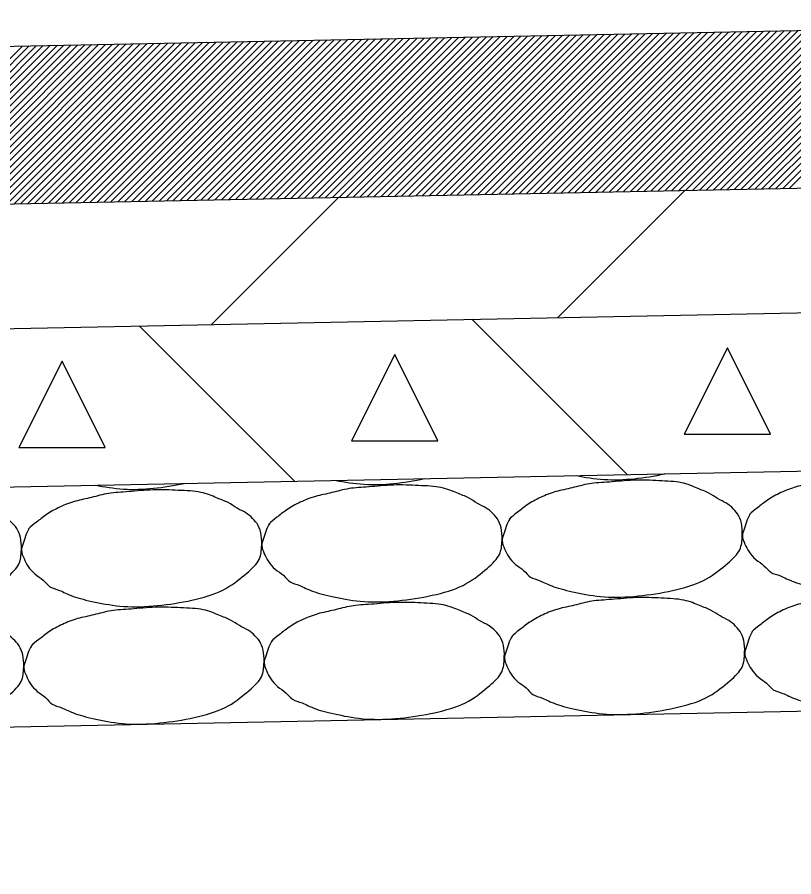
# Model space of a CAD drawing. Extents: x 2263886 to 2266026, y -3122850 to -3121850.
# Drawn here: x 2265488.55 to 2265490.168, y -3122286.973 to -3122285.182 of the extents above; entities that cross this region are included whole.
import ezdxf

# ---------------------------------------------------------------- set-up
doc = ezdxf.new("R2010")
doc.units = 0
doc.layers.add('R_Border Prem', color=7, linetype='Continuous')

msp = doc.modelspace()

# ---------------------------------------------------------------- linework, layer by layer
at = {"layer": 'R_Border Prem'}
for p, q in [((2265484.568, -3122285.3222), (2265491.568, -3122285.1822)), ((2265489.7122, -3122285.5475), (2265490.0471, -3122285.2126)), ((2265489.7266, -3122285.5472), (2265490.0615, -3122285.2123)), ((2265489.741, -3122285.5469), (2265490.0759, -3122285.212)), ((2265489.7555, -3122285.5467), (2265490.0904, -3122285.2117)), ((2265489.7699, -3122285.5464), (2265490.1048, -3122285.2114)), ((2265489.7843, -3122285.5461), (2265490.1192, -3122285.2111)), ((2265489.7987, -3122285.5458), (2265490.1337, -3122285.2109)), ((2265489.8132, -3122285.5455), (2265490.1481, -3122285.2106)), ((2265489.8276, -3122285.5452), (2265490.1625, -3122285.2103)), ((2265489.842, -3122285.5449), (2265490.177, -3122285.21)), ((2265489.8565, -3122285.5446), (2265490.1914, -3122285.2097)), ((2265489.8709, -3122285.5443), (2265490.2058, -3122285.2094)), ((2265489.8853, -3122285.5441), (2265490.2203, -3122285.2091)), ((2265489.8998, -3122285.5438), (2265490.2347, -3122285.2088)), ((2265489.9142, -3122285.5435), (2265490.2491, -3122285.2085)), ((2265489.9286, -3122285.5432), (2265490.2635, -3122285.2083)), ((2265489.9431, -3122285.5429), (2265490.278, -3122285.208)), ((2265489.9575, -3122285.5426), (2265490.2924, -3122285.2077)), ((2265489.9719, -3122285.5423), (2265490.3068, -3122285.2074)), ((2265489.9863, -3122285.542), (2265490.3213, -3122285.2071)), ((2265490.0008, -3122285.5417), (2265490.3357, -3122285.2068)), ((2265490.0152, -3122285.5415), (2265490.3501, -3122285.2065)), ((2265490.0296, -3122285.5412), (2265490.3646, -3122285.2062)), ((2265490.0441, -3122285.5409), (2265490.379, -3122285.206)), ((2265490.0585, -3122285.5406), (2265490.3934, -3122285.2057)), ((2265490.0729, -3122285.5403), (2265490.4079, -3122285.2054)), ((2265490.0874, -3122285.54), (2265490.4223, -3122285.2051)), ((2265490.1018, -3122285.5397), (2265490.4367, -3122285.2048)), ((2265490.1162, -3122285.5394), (2265490.4511, -3122285.2045)), ((2265490.1307, -3122285.5391), (2265490.4656, -3122285.2042)), ((2265490.1451, -3122285.5389), (2265490.48, -3122285.2039)), ((2265490.1595, -3122285.5386), (2265490.4944, -3122285.2036)), ((2265488.8175, -3122285.5654), (2265489.1524, -3122285.2305)), ((2265488.8319, -3122285.5651), (2265489.1668, -3122285.2302)), ((2265488.8463, -3122285.5648), (2265489.1812, -3122285.2299)), ((2265488.8607, -3122285.5645), (2265489.1957, -3122285.2296)), ((2265488.8752, -3122285.5643), (2265489.2101, -3122285.2293)), ((2265488.8896, -3122285.564), (2265489.2245, -3122285.229)), ((2265488.904, -3122285.5637), (2265489.239, -3122285.2288)), ((2265488.9185, -3122285.5634), (2265489.2534, -3122285.2285)), ((2265488.9329, -3122285.5631), (2265489.2678, -3122285.2282)), ((2265488.9473, -3122285.5628), (2265489.2823, -3122285.2279)), ((2265488.9618, -3122285.5625), (2265489.2967, -3122285.2276)), ((2265488.9762, -3122285.5622), (2265489.3111, -3122285.2273)), ((2265488.9906, -3122285.5619), (2265489.3255, -3122285.227)), ((2265489.0051, -3122285.5617), (2265489.34, -3122285.2267)), ((2265489.0195, -3122285.5614), (2265489.3544, -3122285.2264)), ((2265489.0339, -3122285.5611), (2265489.3688, -3122285.2262)), ((2265489.0483, -3122285.5608), (2265489.3833, -3122285.2259)), ((2265489.0628, -3122285.5605), (2265489.3977, -3122285.2256)), ((2265489.0772, -3122285.5602), (2265489.4121, -3122285.2253)), ((2265489.0916, -3122285.5599), (2265489.4266, -3122285.225)), ((2265489.1061, -3122285.5596), (2265489.441, -3122285.2247)), ((2265489.1205, -3122285.5593), (2265489.4554, -3122285.2244)), ((2265489.1349, -3122285.5591), (2265489.4699, -3122285.2241)), ((2265489.1494, -3122285.5588), (2265489.4843, -3122285.2238)), ((2265489.1638, -3122285.5585), (2265489.4987, -3122285.2236)), ((2265489.1782, -3122285.5582), (2265489.5131, -3122285.2233)), ((2265489.1927, -3122285.5579), (2265489.5276, -3122285.223)), ((2265489.2071, -3122285.5576), (2265489.542, -3122285.2227)), ((2265489.2215, -3122285.5573), (2265489.5564, -3122285.2224)), ((2265489.2359, -3122285.557), (2265489.5709, -3122285.2221)), ((2265489.2504, -3122285.5568), (2265489.5853, -3122285.2218)), ((2265489.2648, -3122285.5565), (2265489.5997, -3122285.2215)), ((2265489.2792, -3122285.5562), (2265489.6142, -3122285.2212)), ((2265489.2937, -3122285.5559), (2265489.6286, -3122285.221)), ((2265489.3081, -3122285.5556), (2265489.643, -3122285.2207)), ((2265489.3225, -3122285.5553), (2265489.6575, -3122285.2204)), ((2265489.337, -3122285.555), (2265489.6719, -3122285.2201)), ((2265489.3514, -3122285.5547), (2265489.6863, -3122285.2198)), ((2265489.3658, -3122285.5544), (2265489.7007, -3122285.2195)), ((2265489.3803, -3122285.5542), (2265489.7152, -3122285.2192)), ((2265489.3947, -3122285.5539), (2265489.7296, -3122285.2189)), ((2265489.4091, -3122285.5536), (2265489.744, -3122285.2187)), ((2265489.4235, -3122285.5533), (2265489.7585, -3122285.2184)), ((2265489.438, -3122285.553), (2265489.7729, -3122285.2181)), ((2265489.4524, -3122285.5527), (2265489.7873, -3122285.2178)), ((2265489.4668, -3122285.5524), (2265489.8018, -3122285.2175)), ((2265489.4813, -3122285.5521), (2265489.8162, -3122285.2172)), ((2265489.4957, -3122285.5518), (2265489.8306, -3122285.2169)), ((2265489.5101, -3122285.5516), (2265489.8451, -3122285.2166)), ((2265489.5246, -3122285.5513), (2265489.8595, -3122285.2163)), ((2265489.539, -3122285.551), (2265489.8739, -3122285.2161)), ((2265489.5534, -3122285.5507), (2265489.8883, -3122285.2158)), ((2265489.5679, -3122285.5504), (2265489.9028, -3122285.2155)), ((2265489.5823, -3122285.5501), (2265489.9172, -3122285.2152)), ((2265489.5967, -3122285.5498), (2265489.9316, -3122285.2149)), ((2265489.6111, -3122285.5495), (2265489.9461, -3122285.2146)), ((2265489.6256, -3122285.5492), (2265489.9605, -3122285.2143)), ((2265489.64, -3122285.549), (2265489.9749, -3122285.214)), ((2265489.6544, -3122285.5487), (2265489.9894, -3122285.2137)), ((2265489.6689, -3122285.5484), (2265490.0038, -3122285.2135)), ((2265489.6833, -3122285.5481), (2265490.0182, -3122285.2132)), ((2265489.6977, -3122285.5478), (2265490.0327, -3122285.2129)), ((2265488.2258, -3122285.5772), (2265488.5607, -3122285.2423)), ((2265488.2402, -3122285.577), (2265488.5751, -3122285.242)), ((2265488.2547, -3122285.5767), (2265488.5896, -3122285.2417)), ((2265488.2691, -3122285.5764), (2265488.604, -3122285.2415)), ((2265488.2835, -3122285.5761), (2265488.6184, -3122285.2412)), ((2265488.2979, -3122285.5758), (2265488.6329, -3122285.2409)), ((2265488.3124, -3122285.5755), (2265488.6473, -3122285.2406)), ((2265488.3268, -3122285.5752), (2265488.6617, -3122285.2403)), ((2265488.3412, -3122285.5749), (2265488.6762, -3122285.24)), ((2265488.3557, -3122285.5746), (2265488.6906, -3122285.2397)), ((2265488.3701, -3122285.5744), (2265488.705, -3122285.2394)), ((2265488.3845, -3122285.5741), (2265488.7195, -3122285.2391)), ((2265488.399, -3122285.5738), (2265488.7339, -3122285.2389)), ((2265488.4134, -3122285.5735), (2265488.7483, -3122285.2386)), ((2265488.4278, -3122285.5732), (2265488.7627, -3122285.2383)), ((2265488.4423, -3122285.5729), (2265488.7772, -3122285.238)), ((2265488.4567, -3122285.5726), (2265488.7916, -3122285.2377)), ((2265488.4711, -3122285.5723), (2265488.806, -3122285.2374)), ((2265488.4855, -3122285.572), (2265488.8205, -3122285.2371)), ((2265488.5, -3122285.5718), (2265488.8349, -3122285.2368)), ((2265488.5144, -3122285.5715), (2265488.8493, -3122285.2365)), ((2265488.5288, -3122285.5712), (2265488.8638, -3122285.2363)), ((2265488.5433, -3122285.5709), (2265488.8782, -3122285.236)), ((2265488.5577, -3122285.5706), (2265488.8926, -3122285.2357)), ((2265488.5721, -3122285.5703), (2265488.9071, -3122285.2354)), ((2265488.5866, -3122285.57), (2265488.9215, -3122285.2351)), ((2265488.601, -3122285.5697), (2265488.9359, -3122285.2348)), ((2265488.6154, -3122285.5695), (2265488.9503, -3122285.2345)), ((2265488.6299, -3122285.5692), (2265488.9648, -3122285.2342)), ((2265488.6443, -3122285.5689), (2265488.9792, -3122285.2339)), ((2265488.6587, -3122285.5686), (2265488.9936, -3122285.2337)), ((2265488.6731, -3122285.5683), (2265489.0081, -3122285.2334)), ((2265488.6876, -3122285.568), (2265489.0225, -3122285.2331)), ((2265488.702, -3122285.5677), (2265489.0369, -3122285.2328)), ((2265488.7164, -3122285.5674), (2265489.0514, -3122285.2325)), ((2265488.7309, -3122285.5671), (2265489.0658, -3122285.2322)), ((2265488.7453, -3122285.5669), (2265489.0802, -3122285.2319)), ((2265488.7597, -3122285.5666), (2265489.0947, -3122285.2316)), ((2265488.7742, -3122285.5663), (2265489.1091, -3122285.2313)), ((2265488.7886, -3122285.566), (2265489.1235, -3122285.2311)), ((2265488.803, -3122285.5657), (2265489.1379, -3122285.2308)), ((2265484.4022, -3122285.6537), (2265491.5714, -3122285.5103)), ((2265489.6765, -3122285.808), (2265489.9416, -3122285.5429)), ((2265488.9549, -3122285.8225), (2265489.22, -3122285.5574)), ((2265484.271, -3122285.9162), (2265491.5714, -3122285.7701)), ((2265489.4972, -3122285.8116), (2265489.8208, -3122286.1352)), ((2265488.8039, -3122285.8255), (2265489.1275, -3122286.1491)), ((2265484.1043, -3122286.2496), (2265491.5714, -3122286.1002)), ((2265472.9236, -3122286.9733), (2265491.5714, -3122286.6003))]:
    msp.add_line(p, q, dxfattribs=at)
for points in [[(2265489.94, -3122286.0509), (2265490.12, -3122286.0509), (2265490.03, -3122285.8709)], [(2265489.2467, -3122286.0647), (2265489.4267, -3122286.0647), (2265489.3367, -3122285.8847)], [(2265488.5535, -3122286.0786), (2265488.7335, -3122286.0786), (2265488.6435, -3122285.8986)]]:
    msp.add_lwpolyline(points, close=True, dxfattribs=at)
for points in [[(2265489.2144, -3122286.1474), (2265489.2317, -3122286.1507), (2265489.2718, -3122286.1574), (2265489.334, -3122286.1551), (2265489.3776, -3122286.1481), (2265489.3985, -3122286.1437)], [(2265489.7152, -3122286.1373), (2265489.7325, -3122286.1407), (2265489.7726, -3122286.1474), (2265489.8348, -3122286.1451), (2265489.8784, -3122286.1381), (2265489.8993, -3122286.1337)], [(2265490.0806, -3122286.2137), (2265490.0761, -3122286.2178), (2265490.0705, -3122286.2292), (2265490.0661, -3122286.2469), (2265490.0586, -3122286.2627), (2265490.0665, -3122286.2802), (2265490.0739, -3122286.2961), (2265490.0886, -3122286.3133), (2265490.1072, -3122286.324), (2265490.1192, -3122286.3411), (2265490.1394, -3122286.3445), (2265490.1654, -3122286.3594), (2265490.2124, -3122286.3707), (2265490.2729, -3122286.3822), (2265490.344, -3122286.3796), (2265490.4175, -3122286.3681), (2265490.4844, -3122286.3487), (2265490.5281, -3122286.3131), (2265490.559, -3122286.2856), (2265490.5619, -3122286.2564), (2265490.562, -3122286.2314), (2265490.5556, -3122286.2104), (2265490.543, -3122286.1961), (2265490.5296, -3122286.1842), (2265490.5099, -3122286.176), (2265490.493, -3122286.1627), (2265490.4685, -3122286.1544), (2265490.4379, -3122286.1402), (2265490.3884, -3122286.138), (2265490.3356, -3122286.1356), (2265490.2827, -3122286.1415), (2265490.242, -3122286.1429), (2265490.207, -3122286.1535), (2265490.1731, -3122286.1597), (2265490.141, -3122286.1719), (2265490.1119, -3122286.1885), (2265490.0927, -3122286.2045), (2265490.0795, -3122286.2138), (2265490.0762, -3122286.2183)], [(2265488.7136, -3122286.1574), (2265488.7309, -3122286.1607), (2265488.771, -3122286.1674), (2265488.8332, -3122286.1651), (2265488.8768, -3122286.1581), (2265488.8977, -3122286.1537)], [(2265489.079, -3122286.2337), (2265489.0745, -3122286.2378), (2265489.069, -3122286.2492), (2265489.0645, -3122286.2669), (2265489.057, -3122286.2827), (2265489.065, -3122286.3003), (2265489.0723, -3122286.3161), (2265489.087, -3122286.3334), (2265489.1056, -3122286.344), (2265489.1176, -3122286.3611), (2265489.1378, -3122286.3646), (2265489.1638, -3122286.3795), (2265489.2108, -3122286.3908), (2265489.2713, -3122286.4022), (2265489.3424, -3122286.3996), (2265489.4159, -3122286.3881), (2265489.4828, -3122286.3687), (2265489.5265, -3122286.3331), (2265489.5574, -3122286.3056), (2265489.5604, -3122286.2764), (2265489.5604, -3122286.2514), (2265489.554, -3122286.2304), (2265489.5415, -3122286.2161), (2265489.528, -3122286.2042), (2265489.5084, -3122286.1961), (2265489.4914, -3122286.1828), (2265489.4669, -3122286.1744), (2265489.4364, -3122286.1602), (2265489.3868, -3122286.1581), (2265489.334, -3122286.1556), (2265489.2811, -3122286.1615), (2265489.2404, -3122286.1629), (2265489.2054, -3122286.1736), (2265489.1715, -3122286.1797), (2265489.1394, -3122286.192), (2265489.1103, -3122286.2085), (2265489.0912, -3122286.2246), (2265489.0779, -3122286.2339), (2265489.0746, -3122286.2383)], [(2265489.5798, -3122286.2237), (2265489.5753, -3122286.2278), (2265489.5698, -3122286.2392), (2265489.5653, -3122286.2569), (2265489.5578, -3122286.2727), (2265489.5658, -3122286.2903), (2265489.5731, -3122286.3061), (2265489.5878, -3122286.3234), (2265489.6064, -3122286.334), (2265489.6184, -3122286.3511), (2265489.6386, -3122286.3545), (2265489.6646, -3122286.3694), (2265489.7116, -3122286.3807), (2265489.7721, -3122286.3922), (2265489.8432, -3122286.3896), (2265489.9167, -3122286.3781), (2265489.9836, -3122286.3587), (2265490.0273, -3122286.3231), (2265490.0582, -3122286.2956), (2265490.0611, -3122286.2664), (2265490.0612, -3122286.2414), (2265490.0548, -3122286.2204), (2265490.0422, -3122286.2061), (2265490.0288, -3122286.1942), (2265490.0091, -3122286.186), (2265489.9922, -3122286.1728), (2265489.9677, -3122286.1644), (2265489.9371, -3122286.1502), (2265489.8876, -3122286.148), (2265489.8348, -3122286.1456), (2265489.7819, -3122286.1515), (2265489.7412, -3122286.1529), (2265489.7062, -3122286.1635), (2265489.6723, -3122286.1697), (2265489.6402, -3122286.1819), (2265489.6111, -3122286.1985), (2265489.5919, -3122286.2146), (2265489.5787, -3122286.2239), (2265489.5754, -3122286.2283)], [(2265488.0774, -3122286.2537), (2265488.0729, -3122286.2579), (2265488.0674, -3122286.2693), (2265488.0629, -3122286.2869), (2265488.0554, -3122286.3027), (2265488.0634, -3122286.3203), (2265488.0708, -3122286.3362), (2265488.0854, -3122286.3534), (2265488.104, -3122286.364), (2265488.116, -3122286.3811), (2265488.1362, -3122286.3846), (2265488.1623, -3122286.3995), (2265488.2092, -3122286.4108), (2265488.2697, -3122286.4222), (2265488.3408, -3122286.4197), (2265488.4143, -3122286.4082), (2265488.4812, -3122286.3888), (2265488.5249, -3122286.3531), (2265488.5558, -3122286.3256), (2265488.5588, -3122286.2965), (2265488.5588, -3122286.2714), (2265488.5525, -3122286.2504), (2265488.5399, -3122286.2362), (2265488.5264, -3122286.2242), (2265488.5068, -3122286.2161), (2265488.4898, -3122286.2028), (2265488.4653, -3122286.1945), (2265488.4348, -3122286.1802), (2265488.3852, -3122286.1781), (2265488.3324, -3122286.1757), (2265488.2796, -3122286.1816), (2265488.2388, -3122286.1829), (2265488.2039, -3122286.1936), (2265488.17, -3122286.1997), (2265488.1378, -3122286.212), (2265488.1088, -3122286.2285), (2265488.0896, -3122286.2446), (2265488.0764, -3122286.2539), (2265488.073, -3122286.2583)], [(2265488.5782, -3122286.2437), (2265488.5737, -3122286.2479), (2265488.5682, -3122286.2593), (2265488.5637, -3122286.2769), (2265488.5562, -3122286.2927), (2265488.5642, -3122286.3103), (2265488.5716, -3122286.3262), (2265488.5862, -3122286.3434), (2265488.6048, -3122286.354), (2265488.6168, -3122286.3711), (2265488.637, -3122286.3746), (2265488.663, -3122286.3895), (2265488.71, -3122286.4008), (2265488.7705, -3122286.4122), (2265488.8416, -3122286.4096), (2265488.9151, -3122286.3982), (2265488.982, -3122286.3787), (2265489.0257, -3122286.3431), (2265489.0566, -3122286.3156), (2265489.0596, -3122286.2865), (2265489.0596, -3122286.2614), (2265489.0532, -3122286.2404), (2265489.0407, -3122286.2262), (2265489.0272, -3122286.2142), (2265489.0076, -3122286.2061), (2265488.9906, -3122286.1928), (2265488.9661, -3122286.1844), (2265488.9356, -3122286.1702), (2265488.886, -3122286.1681), (2265488.8332, -3122286.1657), (2265488.7804, -3122286.1715), (2265488.7396, -3122286.1729), (2265488.7047, -3122286.1836), (2265488.6708, -3122286.1897), (2265488.6386, -3122286.202), (2265488.6095, -3122286.2185), (2265488.5904, -3122286.2346), (2265488.5771, -3122286.2439), (2265488.5738, -3122286.2483)], [(2265489.5847, -3122286.4683), (2265489.5802, -3122286.4724), (2265489.5746, -3122286.4838), (2265489.5702, -3122286.5015), (2265489.5627, -3122286.5173), (2265489.5706, -3122286.5349), (2265489.578, -3122286.5507), (2265489.5927, -3122286.5679), (2265489.6113, -3122286.5786), (2265489.6233, -3122286.5957), (2265489.6435, -3122286.5991), (2265489.6695, -3122286.614), (2265489.7165, -3122286.6253), (2265489.777, -3122286.6368), (2265489.8481, -3122286.6342), (2265489.9216, -3122286.6227), (2265489.9885, -3122286.6033), (2265490.0322, -3122286.5677), (2265490.0631, -3122286.5402), (2265490.066, -3122286.511), (2265490.0661, -3122286.486), (2265490.0597, -3122286.465), (2265490.0471, -3122286.4507), (2265490.0337, -3122286.4388), (2265490.014, -3122286.4306), (2265489.9971, -3122286.4174), (2265489.9726, -3122286.409), (2265489.942, -3122286.3948), (2265489.8925, -3122286.3926), (2265489.8397, -3122286.3902), (2265489.7868, -3122286.3961), (2265489.7461, -3122286.3975), (2265489.7111, -3122286.4081), (2265489.6772, -3122286.4143), (2265489.6451, -3122286.4265), (2265489.616, -3122286.4431), (2265489.5968, -3122286.4592), (2265489.5836, -3122286.4684), (2265489.5803, -3122286.4729)], [(2265490.0855, -3122286.4583), (2265490.081, -3122286.4624), (2265490.0754, -3122286.4738), (2265490.071, -3122286.4915), (2265490.0634, -3122286.5073), (2265490.0714, -3122286.5248), (2265490.0788, -3122286.5407), (2265490.0934, -3122286.5579), (2265490.1121, -3122286.5686), (2265490.1241, -3122286.5856), (2265490.1443, -3122286.5891), (2265490.1703, -3122286.604), (2265490.2172, -3122286.6153), (2265490.2778, -3122286.6268), (2265490.3489, -3122286.6242), (2265490.4224, -3122286.6127), (2265490.4893, -3122286.5933), (2265490.533, -3122286.5576), (2265490.5639, -3122286.5302), (2265490.5668, -3122286.501), (2265490.5669, -3122286.476), (2265490.5605, -3122286.455), (2265490.5479, -3122286.4407), (2265490.5345, -3122286.4288), (2265490.5148, -3122286.4206), (2265490.4979, -3122286.4073), (2265490.4734, -3122286.399), (2265490.4428, -3122286.3848), (2265490.3933, -3122286.3826), (2265490.3405, -3122286.3802), (2265490.2876, -3122286.3861), (2265490.2469, -3122286.3875), (2265490.2119, -3122286.3981), (2265490.178, -3122286.4043), (2265490.1459, -3122286.4165), (2265490.1168, -3122286.4331), (2265490.0976, -3122286.4491), (2265490.0844, -3122286.4584), (2265490.0811, -3122286.4628)], [(2265488.5831, -3122286.4883), (2265488.5786, -3122286.4925), (2265488.5731, -3122286.5038), (2265488.5686, -3122286.5215), (2265488.5611, -3122286.5373), (2265488.5691, -3122286.5549), (2265488.5764, -3122286.5708), (2265488.5911, -3122286.588), (2265488.6097, -3122286.5986), (2265488.6217, -3122286.6157), (2265488.6419, -3122286.6192), (2265488.6679, -3122286.6341), (2265488.7149, -3122286.6454), (2265488.7754, -3122286.6568), (2265488.8465, -3122286.6542), (2265488.92, -3122286.6427), (2265488.9869, -3122286.6233), (2265489.0306, -3122286.5877), (2265489.0615, -3122286.5602), (2265489.0645, -3122286.531), (2265489.0645, -3122286.506), (2265489.0581, -3122286.485), (2265489.0456, -3122286.4707), (2265489.0321, -3122286.4588), (2265489.0125, -3122286.4507), (2265488.9955, -3122286.4374), (2265488.971, -3122286.429), (2265488.9405, -3122286.4148), (2265488.8909, -3122286.4127), (2265488.8381, -3122286.4102), (2265488.7853, -3122286.4161), (2265488.7445, -3122286.4175), (2265488.7095, -3122286.4282), (2265488.6756, -3122286.4343), (2265488.6435, -3122286.4466), (2265488.6144, -3122286.4631), (2265488.5953, -3122286.4792), (2265488.582, -3122286.4885), (2265488.5787, -3122286.4929)], [(2265489.0839, -3122286.4783), (2265489.0794, -3122286.4824), (2265489.0739, -3122286.4938), (2265489.0694, -3122286.5115), (2265489.0619, -3122286.5273), (2265489.0699, -3122286.5449), (2265489.0772, -3122286.5607), (2265489.0919, -3122286.578), (2265489.1105, -3122286.5886), (2265489.1225, -3122286.6057), (2265489.1427, -3122286.6092), (2265489.1687, -3122286.624), (2265489.2157, -3122286.6354), (2265489.2762, -3122286.6468), (2265489.3473, -3122286.6442), (2265489.4208, -3122286.6327), (2265489.4877, -3122286.6133), (2265489.5314, -3122286.5777), (2265489.5623, -3122286.5502), (2265489.5652, -3122286.521), (2265489.5653, -3122286.496), (2265489.5589, -3122286.475), (2265489.5463, -3122286.4607), (2265489.5329, -3122286.4488), (2265489.5133, -3122286.4406), (2265489.4963, -3122286.4274), (2265489.4718, -3122286.419), (2265489.4412, -3122286.4048), (2265489.3917, -3122286.4026), (2265489.3389, -3122286.4002), (2265489.286, -3122286.4061), (2265489.2453, -3122286.4075), (2265489.2103, -3122286.4182), (2265489.1764, -3122286.4243), (2265489.1443, -3122286.4365), (2265489.1152, -3122286.4531), (2265489.096, -3122286.4692), (2265489.0828, -3122286.4785), (2265489.0795, -3122286.4829)], [(2265488.0823, -3122286.4983), (2265488.0778, -3122286.5025), (2265488.0723, -3122286.5139), (2265488.0678, -3122286.5315), (2265488.0603, -3122286.5473), (2265488.0683, -3122286.5649), (2265488.0757, -3122286.5808), (2265488.0903, -3122286.598), (2265488.1089, -3122286.6086), (2265488.1209, -3122286.6257), (2265488.1411, -3122286.6292), (2265488.1671, -3122286.6441), (2265488.2141, -3122286.6554), (2265488.2746, -3122286.6668), (2265488.3457, -3122286.6643), (2265488.4192, -3122286.6528), (2265488.4861, -3122286.6334), (2265488.5298, -3122286.5977), (2265488.5607, -3122286.5702), (2265488.5637, -3122286.5411), (2265488.5637, -3122286.516), (2265488.5573, -3122286.495), (2265488.5448, -3122286.4808), (2265488.5313, -3122286.4688), (2265488.5117, -3122286.4607), (2265488.4947, -3122286.4474), (2265488.4702, -3122286.4391), (2265488.4397, -3122286.4248), (2265488.3901, -3122286.4227), (2265488.3373, -3122286.4203), (2265488.2845, -3122286.4261), (2265488.2437, -3122286.4275), (2265488.2088, -3122286.4382), (2265488.1749, -3122286.4443), (2265488.1427, -3122286.4566), (2265488.1136, -3122286.4731), (2265488.0945, -3122286.4892), (2265488.0812, -3122286.4985), (2265488.0779, -3122286.5029)]]:
    msp.add_open_spline(points, degree=3, dxfattribs=at)

doc.saveas('drawing.dxf')
